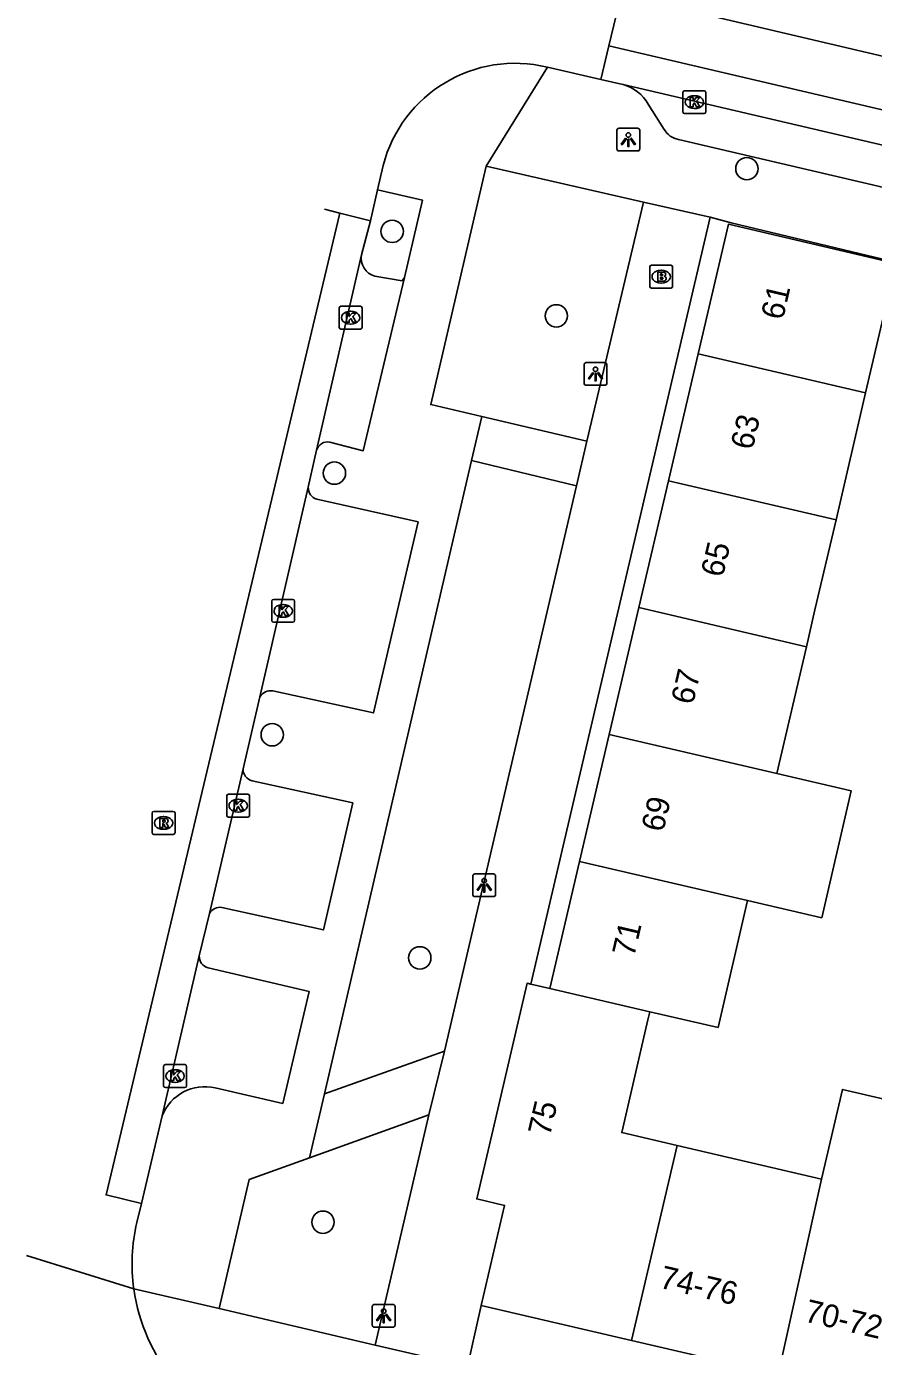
# Model space of a CAD drawing. Extents: x 163686 to 164493, y 382719 to 383870.
# Drawn here: x 163801.8 to 163838.9, y 383368 to 383425.8 of the extents above; entities that cross this region are included whole.
import ezdxf

# ---------------------------------------------------------------- set-up
doc = ezdxf.new("R2010")
doc.units = 0
for name, color, linetype in [('IMGEO_Boom', 7, 'Continuous'), ('IMGEO_Brandkraan', 7, 'Continuous'), ('IMGEO_Kolk', 7, 'Continuous'), ('IMGEO_Lichtpunt', 7, 'Continuous'), ('IMGEO_Muur', 7, 'Continuous'), ('IMGEO_Pand', 7, 'Continuous'), ('IMGEO_Pand_nummerreeks', 7, 'Continuous'), ('IMGEO_Parkeervlak_open', 7, 'Continuous'), ('IMGEO_Rijbaan_lokaal_open', 7, 'Continuous'), ('IMGEO_Rioolput', 7, 'Continuous'), ('IMGEO_Voetpad_open', 7, 'Continuous')]:
    doc.layers.add(name, color=color, linetype=linetype)

msp = doc.modelspace()

# ---------------------------------------------------------------- linework, layer by layer
at = {"layer": 'IMGEO_Boom'}
for centre in [(163833.36, 383419.53), (163817.842, 383416.786), (163825.023, 383413.087), (163815.314, 383406.206), (163812.595, 383394.756), (163819.05, 383384.99), (163814.815, 383373.421)]:
    msp.add_circle(centre, 0.489, dxfattribs=at)
at = {"layer": 'IMGEO_Brandkraan'}
for p, q in [((163829.109, 383414.38), (163829.109, 383415.232)), ((163829.184, 383415.306), (163830.036, 383415.306)), ((163829.597, 383415.086), (163829.622, 383415.086)), ((163830.11, 383415.232), (163830.11, 383414.38)), ((163830.036, 383414.306), (163829.184, 383414.306)), ((163829.62, 383414.526), (163829.595, 383414.526))]:
    msp.add_line(p, q, dxfattribs=at)
for points in [[(163829.109, 383414.38), (163829.109, 383415.232)], [(163829.184, 383415.306), (163830.036, 383415.306)], [(163829.457, 383415.006), (163829.457, 383414.606), (163829.67, 383414.606)], [(163829.688, 383415.006), (163829.457, 383415.006)], [(163829.636, 383414.925), (163829.582, 383414.925), (163829.582, 383414.849)], [(163829.582, 383414.849), (163829.635, 383414.849)], [(163829.644, 383414.773), (163829.582, 383414.773), (163829.582, 383414.692)], [(163830.11, 383415.232), (163830.11, 383414.38)], [(163830.036, 383414.306), (163829.184, 383414.306)], [(163829.582, 383414.692), (163829.644, 383414.692)]]:
    msp.add_lwpolyline(points, dxfattribs=at)
for centre, radius, start, end in [((163829.186, 383415.23), 0.0765, 91.55205, 178.44795), ((163829.186, 383415.23), 0.0765, 91.55205, 178.44795), ((163829.637, 383414.887), 0.0379, 267.82845, 90.93552), ((163829.645, 383414.732), 0.0404, 269.87594, 90.50774), ((163829.692, 383414.861), 0.145, 59.4692, 91.53667), ((163829.717, 383414.908), 0.0922, 285.51372, 58.15012), ((163829.722, 383414.716), 0.105, 301.31148, 78.98903), ((163830.034, 383415.23), 0.0765, 1.55205, 88.44795), ((163830.034, 383415.23), 0.0765, 1.55205, 88.44795), ((163829.186, 383414.382), 0.0765, 181.55205, 268.44795), ((163829.186, 383414.382), 0.0765, 181.55205, 268.44795), ((163829.676, 383414.857), 0.251, 268.66757, 293.53466), ((163830.034, 383414.382), 0.0765, 271.55205, 358.44795), ((163830.034, 383414.382), 0.0765, 271.55205, 358.44795)]:
    msp.add_arc(centre, radius, start, end, dxfattribs=at)
for centre, major_axis, ratio, start_param, end_param in [((163829.596, 383414.806), (-0.387, 0.002), 0.722429, 4.712389, 7.853982), ((163829.621, 383414.806), (-0.39, 0.002), 0.717154, 1.570796, 4.712389)]:
    msp.add_ellipse(centre, major_axis=major_axis, ratio=ratio, start_param=start_param, end_param=end_param, dxfattribs=at)
at = {"layer": 'IMGEO_Kolk'}
for p, q in [((163830.562, 383422.016), (163830.562, 383422.868)), ((163830.637, 383422.942), (163831.489, 383422.942)), ((163831.563, 383422.868), (163831.563, 383422.016)), ((163831.05, 383422.722), (163831.075, 383422.722)), ((163831.489, 383421.942), (163830.637, 383421.942)), ((163831.073, 383422.162), (163831.048, 383422.162)), ((163815.523, 383412.582), (163815.523, 383413.434)), ((163815.598, 383413.508), (163816.45, 383413.508)), ((163816.011, 383413.288), (163816.036, 383413.288)), ((163816.524, 383413.434), (163816.524, 383412.582)), ((163816.45, 383412.508), (163815.598, 383412.508)), ((163816.034, 383412.728), (163816.009, 383412.728)), ((163812.574, 383399.75), (163812.574, 383400.602)), ((163812.649, 383400.676), (163813.501, 383400.676)), ((163813.062, 383400.456), (163813.087, 383400.456)), ((163813.575, 383400.602), (163813.575, 383399.75)), ((163813.085, 383399.896), (163813.06, 383399.896)), ((163813.501, 383399.676), (163812.649, 383399.676)), ((163810.604, 383391.226), (163810.604, 383392.078)), ((163810.679, 383392.152), (163811.531, 383392.152)), ((163811.092, 383391.932), (163811.117, 383391.932)), ((163811.605, 383392.078), (163811.605, 383391.226)), ((163811.531, 383391.152), (163810.679, 383391.152)), ((163811.115, 383391.372), (163811.09, 383391.372)), ((163807.845, 383379.39), (163807.845, 383380.242)), ((163807.92, 383380.316), (163808.772, 383380.316)), ((163808.333, 383380.096), (163808.358, 383380.096)), ((163808.846, 383380.242), (163808.846, 383379.39)), ((163808.356, 383379.536), (163808.331, 383379.536)), ((163808.772, 383379.316), (163807.92, 383379.316))]:
    msp.add_line(p, q, dxfattribs=at)
for points in [[(163830.562, 383422.016), (163830.562, 383422.868)], [(163830.637, 383422.942), (163831.489, 383422.942)], [(163831.563, 383422.868), (163831.563, 383422.016)], [(163830.883, 383422.642), (163831.006, 383422.642), (163831.006, 383422.491), (163831.136, 383422.642), (163831.3, 383422.642), (163831.154, 383422.491), (163831.307, 383422.242), (163831.155, 383422.242), (163831.07, 383422.406), (163831.006, 383422.339), (163831.006, 383422.242), (163830.883, 383422.242), (163830.883, 383422.642)], [(163831.489, 383421.942), (163830.637, 383421.942)], [(163815.523, 383412.582), (163815.523, 383413.434)], [(163815.598, 383413.508), (163816.45, 383413.508)], [(163815.844, 383413.208), (163815.967, 383413.208), (163815.967, 383413.057), (163816.097, 383413.208), (163816.261, 383413.208), (163816.115, 383413.057), (163816.268, 383412.808), (163816.116, 383412.808), (163816.031, 383412.972), (163815.967, 383412.905), (163815.967, 383412.808), (163815.844, 383412.808), (163815.844, 383413.208)], [(163816.524, 383413.434), (163816.524, 383412.582)], [(163816.45, 383412.508), (163815.598, 383412.508)], [(163812.574, 383399.75), (163812.574, 383400.602)], [(163812.649, 383400.676), (163813.501, 383400.676)], [(163812.895, 383400.376), (163813.018, 383400.376), (163813.018, 383400.225), (163813.148, 383400.376), (163813.312, 383400.376), (163813.166, 383400.225), (163813.319, 383399.976), (163813.167, 383399.976), (163813.082, 383400.14), (163813.018, 383400.073), (163813.018, 383399.976), (163812.895, 383399.976), (163812.895, 383400.376)], [(163813.575, 383400.602), (163813.575, 383399.75)], [(163813.501, 383399.676), (163812.649, 383399.676)], [(163810.604, 383391.226), (163810.604, 383392.078)], [(163810.679, 383392.152), (163811.531, 383392.152)], [(163810.925, 383391.852), (163811.048, 383391.852), (163811.048, 383391.701), (163811.178, 383391.852), (163811.342, 383391.852), (163811.196, 383391.701), (163811.349, 383391.452), (163811.197, 383391.452), (163811.112, 383391.616), (163811.048, 383391.549), (163811.048, 383391.452), (163810.925, 383391.452), (163810.925, 383391.852)], [(163811.605, 383392.078), (163811.605, 383391.226)], [(163811.531, 383391.152), (163810.679, 383391.152)], [(163807.845, 383379.39), (163807.845, 383380.242)], [(163807.92, 383380.316), (163808.772, 383380.316)], [(163808.846, 383380.242), (163808.846, 383379.39)], [(163808.166, 383380.016), (163808.289, 383380.016), (163808.289, 383379.865), (163808.419, 383380.016), (163808.583, 383380.016), (163808.437, 383379.865), (163808.59, 383379.616), (163808.438, 383379.616), (163808.353, 383379.78), (163808.289, 383379.713), (163808.289, 383379.616), (163808.166, 383379.616), (163808.166, 383380.016)], [(163808.772, 383379.316), (163807.92, 383379.316)]]:
    msp.add_lwpolyline(points, dxfattribs=at)
for centre, start, end in [((163830.639, 383422.866), 91.55205, 178.44795), ((163830.639, 383422.866), 91.55205, 178.44795), ((163831.487, 383422.866), 1.55205, 88.44795), ((163831.487, 383422.866), 1.55205, 88.44795), ((163830.639, 383422.018), 181.55205, 268.44795), ((163830.639, 383422.018), 181.55205, 268.44795), ((163831.487, 383422.018), 271.55205, 358.44795), ((163831.487, 383422.018), 271.55205, 358.44795), ((163815.6, 383413.432), 91.55205, 178.44795), ((163815.6, 383413.432), 91.55205, 178.44795), ((163816.448, 383413.432), 1.55205, 88.44795), ((163816.448, 383413.432), 1.55205, 88.44795), ((163815.6, 383412.584), 181.55205, 268.44795), ((163815.6, 383412.584), 181.55205, 268.44795), ((163816.448, 383412.584), 271.55205, 358.44795), ((163816.448, 383412.584), 271.55205, 358.44795), ((163812.651, 383400.6), 91.55205, 178.44795), ((163812.651, 383400.6), 91.55205, 178.44795), ((163813.499, 383400.6), 1.55205, 88.44795), ((163813.499, 383400.6), 1.55205, 88.44795), ((163812.651, 383399.752), 181.55205, 268.44795), ((163812.651, 383399.752), 181.55205, 268.44795), ((163813.499, 383399.752), 271.55205, 358.44795), ((163813.499, 383399.752), 271.55205, 358.44795), ((163810.681, 383392.076), 91.55205, 178.44795), ((163810.681, 383392.076), 91.55205, 178.44795), ((163811.529, 383392.076), 1.55205, 88.44795), ((163811.529, 383392.076), 1.55205, 88.44795), ((163810.681, 383391.228), 181.55205, 268.44795), ((163810.681, 383391.228), 181.55205, 268.44795), ((163811.529, 383391.228), 271.55205, 358.44795), ((163811.529, 383391.228), 271.55205, 358.44795), ((163807.922, 383380.24), 91.55205, 178.44795), ((163807.922, 383380.24), 91.55205, 178.44795), ((163808.77, 383380.24), 1.55205, 88.44795), ((163808.77, 383380.24), 1.55205, 88.44795), ((163807.922, 383379.392), 181.55205, 268.44795), ((163807.922, 383379.392), 181.55205, 268.44795), ((163808.77, 383379.392), 271.55205, 358.44795), ((163808.77, 383379.392), 271.55205, 358.44795)]:
    msp.add_arc(centre, 0.0765, start, end, dxfattribs=at)
for centre, major_axis, ratio, start_param, end_param in [((163831.049, 383422.442), (-0.387, 0.002), 0.722429, 4.712389, 7.853982), ((163831.074, 383422.442), (-0.39, 0.002), 0.717154, 1.570796, 4.712389), ((163816.01, 383413.008), (-0.387, 0.002), 0.722429, 4.712389, 7.853982), ((163816.035, 383413.008), (-0.39, 0.002), 0.717154, 1.570796, 4.712389), ((163813.061, 383400.176), (-0.387, 0.002), 0.722429, 4.712389, 7.853982), ((163813.086, 383400.176), (-0.39, 0.002), 0.717154, 1.570796, 4.712389), ((163811.091, 383391.652), (-0.387, 0.002), 0.722429, 4.712389, 7.853982), ((163811.116, 383391.652), (-0.39, 0.002), 0.717154, 1.570796, 4.712389), ((163808.332, 383379.816), (-0.387, 0.002), 0.722429, 4.712389, 7.853982), ((163808.357, 383379.816), (-0.39, 0.002), 0.717154, 1.570796, 4.712389)]:
    msp.add_ellipse(centre, major_axis=major_axis, ratio=ratio, start_param=start_param, end_param=end_param, dxfattribs=at)
at = {"layer": 'IMGEO_Lichtpunt'}
for p, q in [((163827.676, 383421.207), (163827.676, 383420.4)), ((163827.676, 383421.207), (163827.676, 383420.4)), ((163828.578, 383421.302), (163827.77, 383421.302)), ((163828.578, 383421.302), (163827.77, 383421.302)), ((163828.672, 383420.4), (163828.672, 383421.207)), ((163828.672, 383420.4), (163828.672, 383421.207)), ((163827.77, 383420.306), (163828.578, 383420.306)), ((163827.77, 383420.306), (163828.578, 383420.306)), ((163826.239, 383410.951), (163826.239, 383410.144)), ((163826.239, 383410.951), (163826.239, 383410.144)), ((163827.141, 383411.046), (163826.333, 383411.046)), ((163827.141, 383411.046), (163826.333, 383411.046)), ((163827.235, 383410.144), (163827.235, 383410.951)), ((163827.235, 383410.144), (163827.235, 383410.951)), ((163826.333, 383410.05), (163827.141, 383410.05)), ((163826.333, 383410.05), (163827.141, 383410.05)), ((163821.369, 383388.571), (163821.369, 383387.764)), ((163821.369, 383388.571), (163821.369, 383387.764)), ((163822.271, 383388.666), (163821.463, 383388.666)), ((163822.271, 383388.666), (163821.463, 383388.666)), ((163822.365, 383387.764), (163822.365, 383388.571)), ((163822.365, 383387.764), (163822.365, 383388.571)), ((163821.463, 383387.67), (163822.271, 383387.67)), ((163821.463, 383387.67), (163822.271, 383387.67)), ((163816.971, 383369.726), (163816.971, 383368.919)), ((163816.971, 383369.726), (163816.971, 383368.919)), ((163817.873, 383369.821), (163817.065, 383369.821)), ((163817.873, 383369.821), (163817.065, 383369.821)), ((163817.967, 383368.919), (163817.967, 383369.726)), ((163817.967, 383368.919), (163817.967, 383369.726)), ((163817.065, 383368.825), (163817.873, 383368.825)), ((163817.065, 383368.825), (163817.873, 383368.825))]:
    msp.add_line(p, q, dxfattribs=at)
for points in [[(163828.05, 383420.871), (163828.089, 383420.843), (163827.901, 383420.581), (163827.863, 383420.608), (163828.05, 383420.871)], [(163828.152, 383420.823), (163828.199, 383420.823), (163828.199, 383420.501), (163828.152, 383420.501), (163828.152, 383420.823)], [(163828.262, 383420.843), (163828.3, 383420.87), (163828.487, 383420.608), (163828.448, 383420.58), (163828.262, 383420.843)], [(163826.613, 383410.615), (163826.652, 383410.587), (163826.464, 383410.325), (163826.426, 383410.352), (163826.613, 383410.615)], [(163826.715, 383410.567), (163826.762, 383410.567), (163826.762, 383410.245), (163826.715, 383410.245), (163826.715, 383410.567)], [(163826.825, 383410.587), (163826.863, 383410.614), (163827.05, 383410.352), (163827.011, 383410.324), (163826.825, 383410.587)], [(163821.743, 383388.235), (163821.782, 383388.207), (163821.594, 383387.945), (163821.556, 383387.972), (163821.743, 383388.235)], [(163821.845, 383388.187), (163821.892, 383388.187), (163821.892, 383387.865), (163821.845, 383387.865), (163821.845, 383388.187)], [(163821.955, 383388.207), (163821.993, 383388.234), (163822.18, 383387.972), (163822.141, 383387.944), (163821.955, 383388.207)], [(163817.345, 383369.39), (163817.384, 383369.362), (163817.196, 383369.1), (163817.158, 383369.127), (163817.345, 383369.39)], [(163817.447, 383369.342), (163817.494, 383369.342), (163817.494, 383369.02), (163817.447, 383369.02), (163817.447, 383369.342)], [(163817.557, 383369.362), (163817.595, 383369.389), (163817.782, 383369.127), (163817.743, 383369.099), (163817.557, 383369.362)]]:
    msp.add_lwpolyline(points, dxfattribs=at)
for centre in [(163828.175, 383421.005), (163826.738, 383410.749), (163821.868, 383388.369), (163817.47, 383369.524)]:
    msp.add_circle(centre, 0.0994, dxfattribs=at)
for centre, start, end in [((163827.77, 383421.207), 90, 180), ((163827.77, 383421.207), 90, 180), ((163828.578, 383421.207), 0, 90), ((163828.578, 383421.207), 0, 90), ((163827.77, 383420.4), 180, 270), ((163827.77, 383420.4), 180, 270), ((163828.578, 383420.4), 270, 0), ((163828.578, 383420.4), 270, 360), ((163826.333, 383410.951), 90, 180), ((163826.333, 383410.951), 90, 180), ((163827.141, 383410.951), 0, 90), ((163827.141, 383410.951), 0, 90), ((163826.333, 383410.144), 180, 270), ((163826.333, 383410.144), 180, 270), ((163827.141, 383410.144), 270, 0), ((163827.141, 383410.144), 270, 360), ((163821.463, 383388.571), 90, 180), ((163821.463, 383388.571), 90, 180), ((163822.271, 383388.571), 0, 90), ((163822.271, 383388.571), 0, 90), ((163821.463, 383387.764), 180, 270), ((163821.463, 383387.764), 180, 270), ((163822.271, 383387.764), 270, 0), ((163822.271, 383387.764), 270, 360), ((163817.065, 383369.726), 90, 180), ((163817.065, 383369.726), 90, 180), ((163817.873, 383369.726), 0, 90), ((163817.873, 383369.726), 0, 90), ((163817.065, 383368.919), 180, 270), ((163817.065, 383368.919), 180, 270), ((163817.873, 383368.919), 270, 0), ((163817.873, 383368.919), 270, 360)]:
    msp.add_arc(centre, 0.0946, start, end, dxfattribs=at)
at = {"layer": 'IMGEO_Muur'}
msp.add_lwpolyline([(163832.675, 383417.164), (163850.201, 383412.963)], dxfattribs=at)
at = {"layer": 'IMGEO_Pand'}
for points in [[(163831.226, 383411.426), (163832.55, 383417.097), (163839.879, 383415.386), (163838.555, 383409.716)], [(163829.929, 383405.872), (163831.226, 383411.426)], [(163838.555, 383409.716), (163831.226, 383411.426)], [(163838.555, 383409.716), (163837.258, 383404.162)], [(163828.633, 383400.319), (163829.929, 383405.872)], [(163837.258, 383404.162), (163829.929, 383405.872)], [(163837.258, 383404.162), (163836.337, 383400.216), (163835.962, 383398.609)], [(163827.337, 383394.767), (163828.633, 383400.319)], [(163835.962, 383398.609), (163828.633, 383400.319)], [(163835.962, 383398.609), (163834.665, 383393.056)], [(163827.337, 383394.767), (163826.04, 383389.214)], [(163834.665, 383393.056), (163827.337, 383394.767)], [(163833.381, 383387.5), (163836.636, 383386.748), (163837.92, 383392.304), (163834.665, 383393.056)], [(163824.74, 383383.645), (163826.04, 383389.214)], [(163826.04, 383389.214), (163833.381, 383387.5)], [(163833.381, 383387.5), (163832.098, 383381.944), (163829.117, 383382.633)], [(163823.913, 383383.838), (163823.745, 383383.877), (163822.253, 383377.486), (163821.542, 383374.44), (163822.759, 383374.155), (163821.737, 383369.782)], [(163823.913, 383383.838), (163824.74, 383383.645)], [(163824.74, 383383.645), (163829.117, 383382.633)], [(163829.117, 383382.633), (163829.033, 383382.274), (163827.882, 383377.344), (163830.303, 383376.779)], [(163836.623, 383375.303), (163837.541, 383379.232), (163844.951, 383377.502)], [(163828.308, 383368.248), (163830.303, 383376.779)], [(163830.303, 383376.779), (163836.623, 383375.303)], [(163834.734, 383366.748), (163836.623, 383375.303)], [(163821.737, 383369.782), (163828.308, 383368.248)], [(163828.308, 383368.248), (163834.734, 383366.748)]]:
    msp.add_lwpolyline(points, dxfattribs=at)
at = {"layer": 'IMGEO_Parkeervlak_open'}
msp.add_lwpolyline([(163818.377, 383414.771), (163818.277, 383414.622), (163817.082, 383414.825)], dxfattribs=at)
msp.add_arc((163817.311, 383415.612), 0.819, 169.36095, 253.74494, dxfattribs=at)
at = {"layer": 'IMGEO_Rijbaan_lokaal_open'}
for points in [[(163827.318, 383424.902), (163827.854, 383427.16)], [(163827.854, 383427.16), (163860.525, 383419.464), (163892.693, 383412.027)], [(163826.97, 383423.439), (163827.318, 383424.902)], [(163892.163, 383409.724), (163827.318, 383424.902)], [(163824.633, 383423.974), (163826.97, 383423.439)], [(163827.942, 383423.215), (163827.799, 383423.249), (163826.97, 383423.439)], [(163891.83, 383408.274), (163827.942, 383423.215)], [(163817.205, 383418.605), (163817.448, 383419.669)], [(163816.896, 383417.253), (163817.205, 383418.605)], [(163815.554, 383417.59), (163814.881, 383417.759)], [(163806.871, 383374.246), (163805.324, 383374.613), (163815.554, 383417.59)], [(163815.554, 383417.59), (163816.896, 383417.253)], [(163816.896, 383417.253), (163816.506, 383415.763)], [(163816.506, 383415.763), (163814.538, 383407.206)], [(163814.538, 383407.206), (163814.174, 383405.585)], [(163814.174, 383405.585), (163812.059, 383396.412)], [(163812.059, 383396.412), (163811.32, 383393.269)], [(163811.32, 383393.269), (163809.856, 383386.931)], [(163809.856, 383386.931), (163809.403, 383385.073)], [(163809.403, 383385.073), (163807.778, 383378.069)], [(163807.778, 383378.069), (163806.871, 383374.246)], [(163806.672, 383373.407), (163806.871, 383374.246)], [(163806.54, 383370.498), (163801.841, 383371.957)]]:
    msp.add_lwpolyline(points, dxfattribs=at)
for centre, radius, start, end in [((163823.227, 383418.172), 5.97, 76.38228, 165.47484), ((163814.432, 383371.597), 7.968, 166.87306, 187.93075), ((163814.42, 383371.597), 7.956, 187.94081, 252.05946)]:
    msp.add_arc(centre, radius, start, end, dxfattribs=at)
at = {"layer": 'IMGEO_Rioolput'}
for p, q in [((163807.341, 383390.47), (163807.341, 383391.322)), ((163807.416, 383391.396), (163808.268, 383391.396)), ((163807.829, 383391.176), (163807.854, 383391.176)), ((163808.342, 383391.322), (163808.342, 383390.47)), ((163807.852, 383390.616), (163807.827, 383390.616)), ((163808.268, 383390.396), (163807.416, 383390.396))]:
    msp.add_line(p, q, dxfattribs=at)
for points in [[(163807.341, 383390.47), (163807.341, 383391.322)], [(163807.416, 383391.396), (163808.268, 383391.396)], [(163807.93, 383391.094), (163807.678, 383391.096), (163807.678, 383390.696)], [(163808.342, 383391.322), (163808.342, 383390.47)], [(163807.678, 383390.696), (163807.802, 383390.696), (163807.802, 383390.858), (163807.813, 383390.858)], [(163807.856, 383391.015), (163807.802, 383391.015), (163807.802, 383390.934)], [(163807.802, 383390.934), (163807.854, 383390.934)], [(163807.86, 383390.829), (163807.931, 383390.696), (163808.071, 383390.696), (163808.006, 383390.822)], [(163808.268, 383390.396), (163807.416, 383390.396)]]:
    msp.add_lwpolyline(points, dxfattribs=at)
for centre, radius, start, end in [((163807.418, 383391.32), 0.0765, 91.55205, 178.44795), ((163807.418, 383391.32), 0.0765, 91.55205, 178.44795), ((163807.929, 383390.984), 0.109, 350.36119, 89.41601), ((163808.266, 383391.32), 0.0765, 1.55205, 88.44795), ((163808.266, 383391.32), 0.0765, 1.55205, 88.44795), ((163807.418, 383390.472), 0.0765, 181.55205, 268.44795), ((163807.418, 383390.472), 0.0765, 181.55205, 268.44795), ((163807.812, 383390.805), 0.0533, 26.02933, 88.69889), ((163807.838, 383391.123), 0.19, 274.7715, 282.96867), ((163807.862, 383390.919), 0.0964, 77.00612, 93.18647), ((163807.876, 383390.976), 0.0378, 276.66336, 79.67722), ((163807.927, 383390.984), 0.112, 277.58423, 350.98172), ((163807.911, 383390.769), 0.108, 29.51342, 73.79051), ((163808.266, 383390.472), 0.0765, 271.55205, 358.44795), ((163808.266, 383390.472), 0.0765, 271.55205, 358.44795)]:
    msp.add_arc(centre, radius, start, end, dxfattribs=at)
for centre, major_axis, ratio, start_param, end_param in [((163807.828, 383390.896), (-0.387, 0.002), 0.722429, 4.712389, 7.853982), ((163807.853, 383390.896), (-0.39, 0.002), 0.717154, 1.570796, 4.712389)]:
    msp.add_ellipse(centre, major_axis=major_axis, ratio=ratio, start_param=start_param, end_param=end_param, dxfattribs=at)
at = {"layer": 'IMGEO_Voetpad_open'}
for points in [[(163824.633, 383423.974), (163821.949, 383419.635)], [(163829.744, 383421.252), (163829.045, 383422.353)], [(163903.102, 383403.799), (163830.362, 383420.809)], [(163821.949, 383419.635), (163819.527, 383409.206), (163821.765, 383408.682)], [(163821.949, 383419.635), (163828.831, 383418.072)], [(163817.205, 383418.605), (163819.162, 383418.154), (163818.377, 383414.771)], [(163828.831, 383418.072), (163826.362, 383407.605)], [(163828.831, 383418.072), (163831.753, 383417.404)], [(163831.753, 383417.404), (163823.913, 383383.838)], [(163850.201, 383412.963), (163832.675, 383417.164), (163831.753, 383417.404)], [(163815.122, 383407.563), (163816.579, 383407.185), (163818.377, 383414.771)], [(163821.765, 383408.682), (163821.317, 383406.754)], [(163826.362, 383407.605), (163821.765, 383408.682)], [(163826.362, 383407.605), (163825.91, 383405.656)], [(163814.878, 383379.041), (163821.317, 383406.754)], [(163821.317, 383406.754), (163825.91, 383405.656)], [(163825.91, 383405.656), (163820.129, 383380.9)], [(163812.615, 383396.671), (163817.029, 383395.714), (163818.972, 383404.072), (163814.548, 383405.06)], [(163810.391, 383387.201), (163814.833, 383386.21), (163816.122, 383391.768), (163811.716, 383392.742)], [(163810.102, 383379.3), (163813.058, 383378.62), (163814.21, 383383.524), (163809.786, 383384.556)], [(163820.129, 383380.9), (163814.878, 383379.041)], [(163820.129, 383380.9), (163819.453, 383378.12)], [(163814.878, 383379.041), (163814.228, 383376.243)], [(163814.228, 383376.243), (163819.453, 383378.12)], [(163819.453, 383378.12), (163817.093, 383368.037)], [(163810.277, 383369.642), (163811.588, 383375.295), (163814.228, 383376.243)], [(163810.277, 383369.642), (163806.54, 383370.498)], [(163821.142, 383367.099), (163821.737, 383369.782)], [(163817.093, 383368.037), (163810.277, 383369.642)], [(163821.142, 383367.099), (163817.093, 383368.037)]]:
    msp.add_lwpolyline(points, dxfattribs=at)
for centre, radius, start, end in [((163827.465, 383421.468), 1.811, 29.25645, 74.72794), ((163830.515, 383421.675), 0.879, 208.7508, 259.98114), ((163815.023, 383407.069), 0.503, 78.61399, 164.26101), ((163814.681, 383405.551), 0.509, 176.14572, 254.78497), ((163812.522, 383396.144), 0.535, 80.00031, 149.95447), ((163811.841, 383393.248), 0.521, 177.68051, 256.16358), ((163810.31, 383386.697), 0.51, 80.80962, 152.74806), ((163809.907, 383385.046), 0.504, 176.90474, 256.15827), ((163809.646, 383377.353), 2, 76.80781, 159.01165)]:
    msp.add_arc(centre, radius, start, end, dxfattribs=at)

# ---------------------------------------------------------------- texts
at = {"layer": 'IMGEO_Pand_nummerreeks'}
for s, rotation, p in [('61', 76.85861, (163834.931, 383412.869)), ('63', 76.85861, (163833.604, 383407.183)), ('65', 76.85861, (163832.302, 383401.607)), ('67', 76.85861, (163831, 383396.032)), ('69', 76.85656, (163829.699, 383390.458)), ('71', 76.85656, (163828.423, 383384.993)), ('75', 76.86229, (163824.741, 383377.146)), ('74-76', 346.85997, (163829.487, 383370.56)), ('70-72C', 346.79332, (163835.828, 383369.087))]:
    msp.add_text(s, height=1, rotation=rotation, dxfattribs=at).set_placement(p)

doc.saveas('drawing.dxf')
